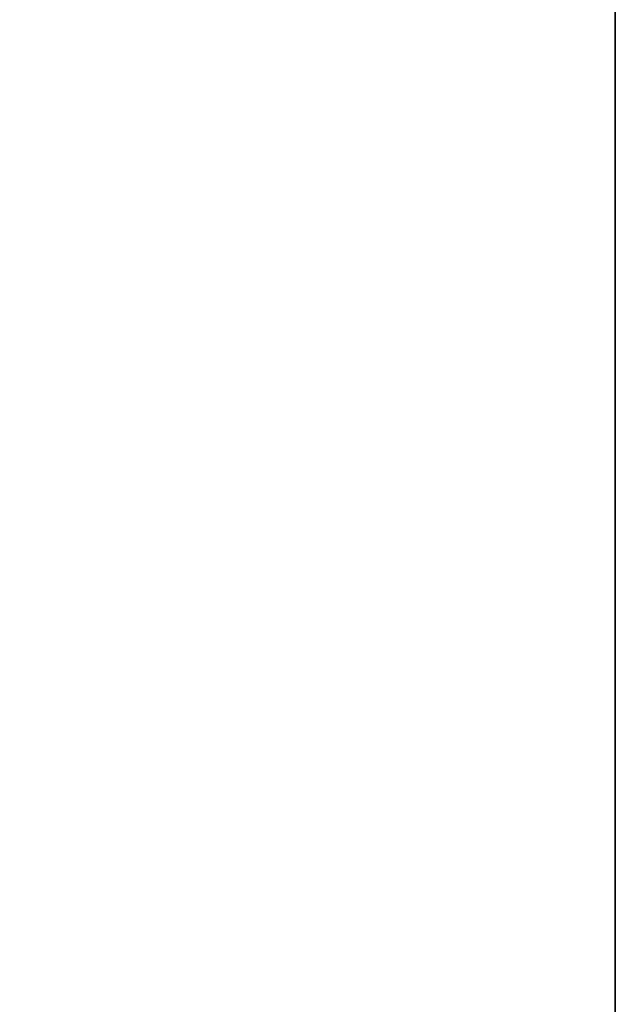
# Model space of a CAD drawing. Header units: metres. Extents: x 209848 to 209928, y 1182430 to 1182563.
# Tile 308 of 656: x 209852.5869 to 209852.6197, y 1182478.7164 to 1182478.7706. Entities that reach past the tile are written whole.
import ezdxf

# ---------------------------------------------------------------- set-up
doc = ezdxf.new("R2010")
doc.units = ezdxf.units.M
doc.header["$MEASUREMENT"] = 0
doc.linetypes.add('DGN Style 2', pattern=[15.036391, 9.021834, -6.014556])
doc.layers.get('0').update_dxf_attribs({"color": 254})

# ---------------------------------------------------------------- blocks, each defined once
blk = doc.blocks.new('*U2')
at = {"color": 3, "linetype": 'Continuous'}
blk.add_line((1.275, -20.263335), (1.275, -20.361722), dxfattribs=at)
blk = doc.blocks.new('*U3')
at = {"color": 3, "linetype": 'Continuous'}
blk.add_line((1.275, -20.270734), (1.275, -20.369621), dxfattribs=at)
blk = doc.blocks.new('*U4')
at = {"color": 3, "linetype": 'Continuous'}
for p, q in [((1.275, -20.200614), (1.275, -20.299329)), ((1.275, -20.299329), (1.275, -20.398042))]:
    blk.add_line(p, q, dxfattribs=at)
blk = doc.blocks.new('*U5')
at = {"color": 3, "linetype": 'Continuous'}
blk.add_line((1.275, -20.284311), (1.275, -20.383189), dxfattribs=at)
blk = doc.blocks.new('*U6')
at = {"color": 3, "linetype": 'Continuous'}
blk.add_line((1.275, -20.282328), (1.275, -20.384131), dxfattribs=at)
blk = doc.blocks.new('*U7')
at = {"color": 3, "linetype": 'Continuous'}
blk.add_line((1.275, -20.253392), (1.275, -20.352575), dxfattribs=at)
blk = doc.blocks.new('*U8')
at = {"color": 3, "linetype": 'Continuous'}
blk.add_line((1.275, -20.248946), (1.275, -20.351666), dxfattribs=at)
blk = doc.blocks.new('*U9')
at = {"color": 3, "linetype": 'Continuous'}
blk.add_line((1.275, -20.254111), (1.275, -20.355763), dxfattribs=at)
blk = doc.blocks.new('ATTEMP_2')
at = {"color": 254, "flags": 128}
blk.add_lwpolyline([(0, 1.275), (-13.6, 1.275), (-13.6, -1.275), (0, -1.275), (0, 1.275), (0, 1.275)], dxfattribs=at)
blk = doc.blocks.new('ATTEMP_1')
at = {"color": 254, "rotation": 90}
blk.add_blockref('ATTEMP_2', (0, -18.11), dxfattribs=at)
blk = doc.blocks.new('ATTEMP')
at = {"color": 3, "linetype": 'Continuous'}
for name in ['*U9', '*U8', '*U7', '*U6', '*U4', '*U5', '*U3', '*U2']:
    blk.add_blockref(name, (-8.511171, 0), dxfattribs=at)
at = {"color": 254}
blk.add_blockref('ATTEMP_1', (-8.511171, 0), dxfattribs=at)

msp = doc.modelspace()

# ---------------------------------------------------------------- block references
at = {"color": 1, "linetype": 'DGN Style 2'}
msp.add_blockref('ATTEMP', (209859.855907, 1182499.061067), dxfattribs=at)

doc.saveas('drawing.dxf')
